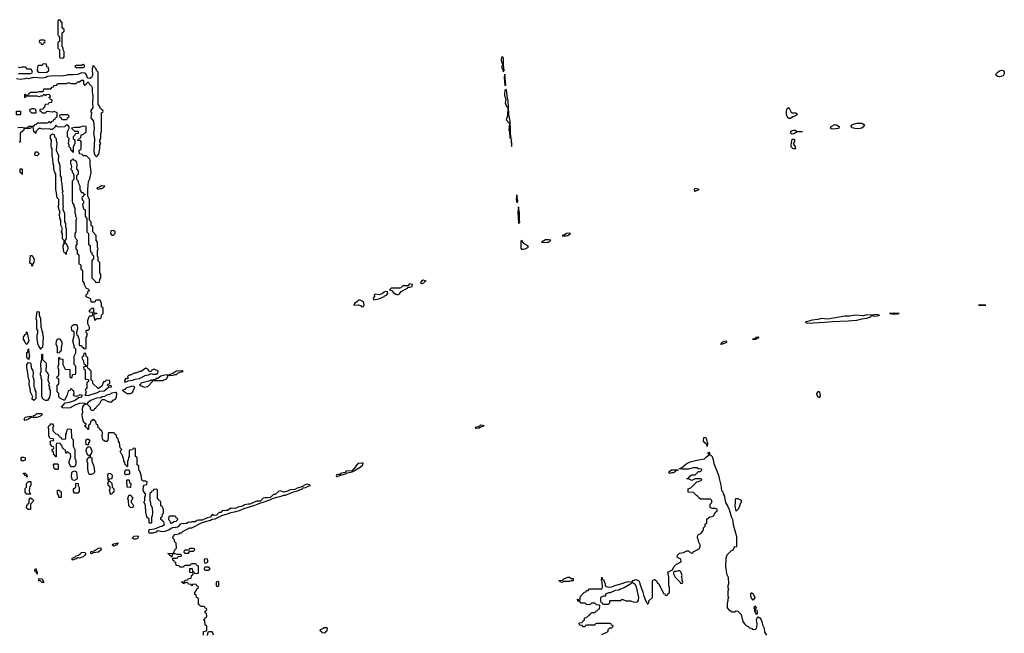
# Model space of a CAD drawing. Header units: inches. Extents: x 2601682 to 2755810, y 449311 to 584050.
# Tile 269 of 505: x 2648045 to 2659625, y 526470 to 533686. Entities that reach past the tile are written whole.
import ezdxf

# ---------------------------------------------------------------- set-up
doc = ezdxf.new("R2010")
doc.units = ezdxf.units.IN
doc.header["$MEASUREMENT"] = 0
for name, color, linetype in [('C6542', 7, 'Continuous'), ('C6543', 7, 'Continuous'), ('C6552', 7, 'Continuous'), ('C6553', 7, 'Continuous')]:
    doc.layers.add(name, color=color, linetype=linetype)

msp = doc.modelspace()

# ---------------------------------------------------------------- linework, layer by layer
at = {"layer": 'C6542', "color": 2, "elevation": 14}
for points in [[(2648133, 530000), (2648151, 529910), (2648130, 529866), (2648110, 529886), (2648102, 529910), (2648089, 529930), (2648089, 529951), (2648110, 529982), (2648126, 529990), (2648126, 530000)], [(2648314, 530000), (2648321, 529950), (2648312, 529830), (2648298, 529822), (2648290, 529806), (2648287, 529827), (2648270, 529846), (2648263, 529863), (2648249, 529930), (2648249, 529970), (2648256, 529996), (2648257, 530000)], [(2650000, 527760), (2649970, 527756), (2649950, 527761), (2649930, 527749), (2649910, 527724), (2649870, 527710), (2649850, 527713), (2649833, 527707), (2649796, 527684), (2649752, 527668), (2649724, 527664), (2649670, 527675), (2649650, 527661), (2649610, 527649), (2649569, 527649), (2649562, 527662), (2649569, 527691), (2649630, 527698), (2649655, 527705), (2649695, 527725), (2649718, 527730), (2649746, 527750), (2649742, 527782), (2649727, 527787), (2649722, 527802), (2649706, 527810), (2649706, 527830), (2649722, 527838), (2649726, 527870), (2649738, 527882), (2649738, 527930), (2649722, 527962), (2649706, 527970), (2649706, 528010), (2649702, 528022), (2649687, 528027), (2649682, 528042), (2649666, 528050), (2649666, 528150), (2649662, 528162), (2649650, 528166), (2649618, 528162), (2649613, 528147), (2649598, 528142), (2649593, 528127), (2649578, 528122), (2649574, 528110), (2649574, 528030), (2649582, 528010), (2649582, 527982), (2649593, 527973), (2649604, 527944), (2649605, 527890), (2649602, 527850), (2649594, 527830), (2649594, 527770), (2649590, 527766), (2649570, 527766), (2649566, 527770), (2649566, 527810), (2649562, 527822), (2649547, 527827), (2649540, 527840), (2649527, 527893), (2649526, 527970), (2649516, 527996), (2649506, 528010), (2649518, 528030), (2649518, 528070), (2649526, 528090), (2649526, 528110), (2649508, 528128), (2649498, 528150), (2649500, 528200), (2649510, 528214), (2649542, 528218), (2649546, 528250), (2649530, 528258), (2649500, 528260), (2649487, 528267), (2649480, 528280), (2649475, 528330), (2649456, 528376), (2649446, 528390), (2649446, 528430), (2649442, 528442), (2649426, 528450), (2649426, 528530), (2649422, 528542), (2649406, 528550), (2649406, 528630), (2649402, 528642), (2649390, 528646), (2649378, 528642), (2649370, 528626), (2649338, 528622), (2649334, 528610), (2649334, 528550), (2649324, 528536), (2649322, 528510), (2649314, 528490), (2649314, 528430), (2649310, 528426), (2649302, 528442), (2649286, 528450), (2649282, 528482), (2649268, 528488), (2649268, 528510), (2649258, 528550), (2649228, 528610), (2649246, 528630), (2649226, 528650), (2649218, 528710), (2649206, 528730), (2649202, 528762), (2649186, 528770), (2649182, 528802), (2649167, 528807), (2649162, 528822), (2649150, 528826), (2649090, 528826), (2649085, 528815), (2649085, 528770), (2649080, 528740), (2649070, 528726), (2649050, 528726), (2649024, 528744), (2649015, 528790), (2649018, 528830), (2649010, 528846), (2648987, 528867), (2648982, 528882), (2648967, 528887), (2648962, 528922), (2648947, 528927), (2648942, 528962), (2648927, 528967), (2648922, 528982), (2648910, 528986), (2648898, 528982), (2648893, 528967), (2648878, 528962), (2648874, 528930), (2648858, 528922), (2648854, 528910), (2648853, 528867), (2648847, 528867), (2648842, 528882), (2648826, 528890), (2648822, 528902), (2648808, 528908), (2648810, 528914), (2648822, 528918), (2648826, 528930), (2648798, 528950), (2648783, 529003), (2648778, 529050), (2648788, 529070), (2648784, 529104), (2648786, 529134), (2648803, 529157), (2648826, 529170), (2648797, 529177), (2648748, 529172), (2648703, 529157), (2648637, 529123), (2648610, 529116), (2648550, 529122), (2648538, 529130), (2648581, 529179), (2648630, 529188), (2648690, 529207), (2648737, 529243), (2648775, 529250), (2648778, 529270), (2648750, 529275), (2648736, 529264), (2648710, 529255), (2648690, 529258), (2648678, 529270), (2648686, 529290), (2648682, 529322), (2648667, 529327), (2648662, 529342), (2648650, 529346), (2648638, 529342), (2648633, 529327), (2648618, 529322), (2648610, 529306), (2648605, 529275), (2648570, 529209), (2648526, 529230), (2648506, 529250), (2648506, 529290), (2648486, 529310), (2648486, 529390), (2648502, 529398), (2648506, 529410), (2648506, 529450), (2648502, 529462), (2648486, 529470), (2648486, 529490), (2648502, 529498), (2648506, 529510), (2648506, 529570), (2648498, 529590), (2648498, 529610), (2648506, 529630), (2648507, 529713), (2648513, 529713), (2648518, 529698), (2648553, 529693), (2648554, 529630), (2648578, 529578), (2648633, 529573), (2648634, 529490), (2648638, 529478), (2648650, 529474), (2648662, 529478), (2648667, 529513), (2648702, 529518), (2648706, 529530), (2648706, 529610), (2648686, 529630), (2648686, 529730), (2648706, 529770), (2648706, 529810), (2648686, 529830), (2648686, 529850), (2648668, 529910), (2648686, 529970), (2648686, 530000)], [(2648714, 530000), (2648714, 529990), (2648718, 529978), (2648734, 529970), (2648734, 529950), (2648742, 529942), (2648746, 529910), (2648744, 529864), (2648750, 529854), (2648773, 529853), (2648778, 529838), (2648793, 529833), (2648798, 529818), (2648810, 529814), (2648822, 529818), (2648826, 529830), (2648826, 529950), (2648838, 529970), (2648838, 529998), (2648836, 530000)], [(2650000, 527266), (2649990, 527266), (2649978, 527262), (2649970, 527246), (2649930, 527246), (2649922, 527262), (2649887, 527267), (2649882, 527302), (2649867, 527307), (2649862, 527322), (2649846, 527330), (2649846, 527354), (2649890, 527354), (2649902, 527358), (2649907, 527373), (2649942, 527378), (2649946, 527390), (2649938, 527398), (2649896, 527396), (2649870, 527406), (2649850, 527406), (2649838, 527402), (2649834, 527366), (2649830, 527366), (2649822, 527382), (2649807, 527387), (2649802, 527402), (2649788, 527410), (2649850, 527414), (2649858, 527422), (2649869, 527451), (2649888, 527470), (2649886, 527530), (2649866, 527550), (2649866, 527570), (2649846, 527590), (2649848, 527610), (2649870, 527632), (2649922, 527638), (2649930, 527652), (2649947, 527653), (2649966, 527670), (2650000, 527687)], [(2650000, 527446), (2649990, 527446), (2649978, 527442), (2649974, 527430), (2649978, 527418), (2649990, 527414), (2650000, 527414)], [(2650000, 527065), (2649978, 527062), (2649970, 527046), (2649962, 527062), (2649946, 527070), (2649950, 527074), (2649982, 527078), (2649990, 527094), (2650000, 527095)]]:
    msp.add_lwpolyline(points, dxfattribs=at)
for points in [[(2648510, 529766), (2648488, 529768), (2648488, 529830), (2648475, 529870), (2648476, 529904), (2648490, 529934), (2648513, 529933), (2648534, 529910), (2648542, 529890), (2648542, 529870), (2648532, 529830), (2648534, 529790), (2648518, 529782)], [(2648150, 529686), (2648142, 529702), (2648129, 529710), (2648129, 529771), (2648142, 529778), (2648146, 529810), (2648150, 529814), (2648152, 529770), (2648162, 529730)], [(2648350, 529206), (2648322, 529222), (2648306, 529250), (2648306, 529450), (2648298, 529470), (2648298, 529490), (2648288, 529510), (2648288, 529530), (2648298, 529550), (2648295, 529645), (2648306, 529690), (2648306, 529750), (2648310, 529754), (2648314, 529750), (2648314, 529690), (2648351, 529651), (2648355, 529635), (2648353, 529553), (2648364, 529544), (2648382, 529510), (2648374, 529450), (2648384, 529424), (2648394, 529410), (2648385, 529390), (2648394, 529370), (2648392, 529350), (2648402, 529330), (2648402, 529290), (2648394, 529246), (2648370, 529206)], [(2648810, 529766), (2648798, 529762), (2648794, 529730), (2648778, 529722), (2648774, 529710), (2648794, 529670), (2648798, 529638), (2648813, 529633), (2648818, 529618), (2648830, 529614), (2648842, 529618), (2648846, 529630), (2648846, 529710), (2648826, 529730), (2648822, 529762)], [(2648210, 529206), (2648189, 529229), (2648198, 529250), (2648170, 529306), (2648169, 529350), (2648155, 529390), (2648155, 529410), (2648162, 529430), (2648149, 529470), (2648138, 529558), (2648129, 529590), (2648129, 529630), (2648150, 529654), (2648172, 529652), (2648185, 529585), (2648199, 529559), (2648205, 529530), (2648201, 529490), (2648212, 529450), (2648213, 529373), (2648222, 529350), (2648222, 529330), (2648234, 529310), (2648234, 529230)], [(2648810, 529606), (2648798, 529602), (2648794, 529590), (2648798, 529578), (2648814, 529570), (2648814, 529470), (2648818, 529458), (2648850, 529454), (2648854, 529450), (2648854, 529430), (2648838, 529422), (2648834, 529410), (2648834, 529350), (2648818, 529342), (2648814, 529330), (2648822, 529322), (2648825, 529310), (2648819, 529281), (2648812, 529270), (2648850, 529265), (2648958, 529302), (2648984, 529316), (2649038, 529322), (2649090, 529365), (2649126, 529370), (2649122, 529382), (2649110, 529386), (2649090, 529378), (2649078, 529390), (2649082, 529398), (2649098, 529402), (2649106, 529410), (2649106, 529430), (2649102, 529442), (2649070, 529446), (2649058, 529442), (2649050, 529426), (2649030, 529426), (2649010, 529378), (2648971, 529349), (2648966, 529350), (2648907, 529407), (2648906, 529430), (2648886, 529450), (2648886, 529550), (2648882, 529562), (2648867, 529567), (2648862, 529582), (2648847, 529587), (2648842, 529602)], [(2649530, 529588), (2649474, 529550), (2649452, 529548), (2649410, 529528), (2649390, 529528), (2649350, 529506), (2649330, 529506), (2649314, 529490), (2649322, 529470), (2649310, 529462), (2649290, 529466), (2649284, 529456), (2649285, 529450), (2649272, 529430), (2649290, 529424), (2649322, 529438), (2649370, 529445), (2649401, 529459), (2649454, 529466), (2649520, 529500), (2649558, 529510), (2649590, 529525), (2649610, 529516), (2649650, 529518), (2649668, 529530), (2649675, 529555), (2649638, 529570), (2649630, 529578), (2649597, 529563), (2649590, 529548), (2649569, 529549), (2649550, 529578)], [(2649590, 529448), (2649580, 529440), (2649485, 529415), (2649471, 529410), (2649466, 529394), (2649454, 529390), (2649510, 529365), (2649550, 529372), (2649608, 529430), (2649606, 529446)], [(2649768, 529508), (2649706, 529494), (2649670, 529466), (2649650, 529466), (2649644, 529456), (2649614, 529450), (2649622, 529442), (2649730, 529442), (2649770, 529462), (2649788, 529490), (2649786, 529506)], [(2649955, 529555), (2649890, 529553), (2649840, 529520), (2649794, 529510), (2649802, 529502), (2649850, 529505), (2649868, 529512), (2649890, 529512), (2649908, 529532), (2649930, 529542), (2649966, 529550)], [(2649370, 529376), (2649304, 529356), (2649291, 529350), (2649282, 529338), (2649254, 529330), (2649272, 529312), (2649310, 529292), (2649350, 529292), (2649370, 529302), (2649398, 529370), (2649393, 529373)], [(2649170, 529303), (2649130, 529294), (2649100, 529280), (2649068, 529272), (2649044, 529256), (2649014, 529250), (2649000, 529240), (2648950, 529235), (2648888, 529212), (2648852, 529190), (2648834, 529170), (2648874, 529130), (2648874, 529110), (2648890, 529094), (2648910, 529094), (2648922, 529098), (2648928, 529112), (2648942, 529118), (2648946, 529130), (2648988, 529172), (2649006, 529210), (2649020, 529220), (2649040, 529220), (2649064, 529204), (2649093, 529193), (2649110, 529192), (2649130, 529194), (2649146, 529210), (2649170, 529222), (2649182, 529250), (2649189, 529290), (2649180, 529300)], [(2648110, 528974), (2648097, 528990), (2648111, 529011), (2648170, 529022), (2648190, 529012), (2648206, 529014), (2648208, 529030), (2648230, 529038), (2648247, 529053), (2648294, 529054), (2648311, 529050), (2648301, 529030), (2648290, 529024), (2648250, 529009), (2648174, 529006), (2648150, 528987)], [(2648550, 528754), (2648582, 528758), (2648586, 528770), (2648586, 528810), (2648596, 528824), (2648598, 528850), (2648610, 528874), (2648652, 528872), (2648654, 528770), (2648674, 528750), (2648674, 528670), (2648692, 528632), (2648694, 528530), (2648704, 528504), (2648704, 528456), (2648690, 528426), (2648648, 528428), (2648626, 528470), (2648626, 528490), (2648646, 528550), (2648642, 528582), (2648627, 528587), (2648610, 528606), (2648598, 528602), (2648593, 528587), (2648587, 528587), (2648582, 528622), (2648567, 528627), (2648562, 528642), (2648547, 528647), (2648542, 528682), (2648527, 528687), (2648522, 528702), (2648510, 528706), (2648478, 528702), (2648474, 528690), (2648473, 528547), (2648467, 528547), (2648462, 528562), (2648447, 528567), (2648442, 528602), (2648426, 528610), (2648426, 528630), (2648442, 528638), (2648446, 528650), (2648442, 528662), (2648427, 528667), (2648406, 528690), (2648407, 528733), (2648442, 528738), (2648446, 528750), (2648436, 528756), (2648402, 528762), (2648386, 528790), (2648386, 528870), (2648378, 528890), (2648390, 528914), (2648402, 528918), (2648408, 528932), (2648430, 528934), (2648440, 528920), (2648442, 528910), (2648434, 528890), (2648434, 528850), (2648470, 528814), (2648493, 528813), (2648498, 528798), (2648513, 528793), (2648518, 528778), (2648533, 528773), (2648538, 528758)], [(2648850, 528686), (2648828, 528688), (2648822, 528730), (2648830, 528754), (2648853, 528753), (2648871, 528731), (2648854, 528710), (2648854, 528690)], [(2648870, 528338), (2648862, 528342), (2648856, 528356), (2648848, 528410), (2648846, 528470), (2648838, 528490), (2648838, 528510), (2648846, 528530), (2648862, 528538), (2648866, 528550), (2648862, 528562), (2648850, 528566), (2648840, 528580), (2648828, 528610), (2648828, 528632), (2648842, 528658), (2648850, 528662), (2648870, 528662), (2648877, 528657), (2648895, 528615), (2648891, 528589), (2648874, 528570), (2648874, 528550), (2648878, 528538), (2648892, 528532), (2648893, 528493), (2648917, 528437), (2648925, 528370), (2648922, 528358), (2648910, 528346), (2648890, 528338)], [(2648070, 528498), (2648064, 528510), (2648064, 528530), (2648070, 528542), (2648090, 528542), (2648110, 528534), (2648110, 528508), (2648090, 528498)], [(2648470, 528398), (2648449, 528409), (2648442, 528450), (2648450, 528462), (2648490, 528462), (2648496, 528456), (2648498, 528410), (2648490, 528398)], [(2648130, 528306), (2648122, 528322), (2648107, 528327), (2648102, 528342), (2648090, 528346), (2648090, 528354), (2648112, 528352), (2648118, 528338), (2648130, 528334), (2648134, 528310)], [(2648690, 528266), (2648666, 528270), (2648655, 528310), (2648660, 528360), (2648670, 528374), (2648690, 528382), (2648714, 528370), (2648722, 528290), (2648718, 528282)], [(2649110, 528106), (2649109, 528109), (2649109, 528130), (2649102, 528150), (2649108, 528170), (2649107, 528187), (2649102, 528202), (2649090, 528206), (2649082, 528230), (2649088, 528250), (2649082, 528330), (2649090, 528354), (2649114, 528350), (2649131, 528330), (2649130, 528286), (2649098, 528282), (2649094, 528270), (2649098, 528258), (2649113, 528253), (2649130, 528234), (2649132, 528190), (2649152, 528170), (2649152, 528130), (2649138, 528122), (2649130, 528106)], [(2649290, 528328), (2649282, 528350), (2649282, 528370), (2649290, 528394), (2649330, 528394), (2649338, 528370), (2649336, 528344), (2649330, 528338), (2649304, 528336)], [(2648130, 528106), (2648109, 528130), (2648109, 528171), (2648126, 528190), (2648126, 528230), (2648150, 528254), (2648170, 528254), (2648174, 528250), (2648174, 528210), (2648164, 528196), (2648158, 528150), (2648162, 528122), (2648174, 528110), (2648170, 528108)], [(2648690, 528118), (2648676, 528136), (2648678, 528170), (2648706, 528190), (2648706, 528230), (2648710, 528234), (2648733, 528233), (2648734, 528210), (2648744, 528184), (2648744, 528136), (2648730, 528118)], [(2649350, 528186), (2649308, 528188), (2649306, 528270), (2649310, 528274), (2649330, 528274), (2649334, 528270), (2649338, 528238), (2649352, 528232)], [(2648150, 527926), (2648130, 527938), (2648124, 527950), (2648130, 527974), (2648156, 528004), (2648155, 528045), (2648170, 528062), (2648193, 528053), (2648211, 528031), (2648172, 527990), (2648170, 527926)], [(2648510, 528066), (2648506, 528070), (2648506, 528090), (2648489, 528109), (2648490, 528152), (2648512, 528152), (2648518, 528138), (2648532, 528132), (2648534, 528070), (2648530, 528066)], [(2649370, 527946), (2649348, 527948), (2649328, 527968), (2649326, 528030), (2649318, 528050), (2649330, 528094), (2649353, 528093), (2649358, 528078), (2649372, 528072), (2649372, 528048), (2649354, 528030), (2649354, 528010), (2649373, 527993), (2649382, 527970)], [(2649870, 527846), (2649810, 527846), (2649798, 527842), (2649794, 527810), (2649812, 527792), (2649814, 527770), (2649830, 527767), (2649857, 527783), (2649886, 527790), (2649906, 527810), (2649902, 527822), (2649887, 527827), (2649882, 527842)], [(2649390, 527576), (2649369, 527590), (2649390, 527611), (2649430, 527616), (2649442, 527610), (2649430, 527586), (2649410, 527576)], [(2648890, 527406), (2648882, 527410), (2648882, 527430), (2648887, 527433), (2648921, 527439), (2648943, 527457), (2648970, 527471), (2648990, 527476), (2648998, 527470), (2649002, 527450), (2648970, 527425), (2648910, 527418)], [(2649150, 527494), (2649134, 527510), (2649150, 527521), (2649175, 527525), (2649190, 527535), (2649202, 527530), (2649195, 527525), (2649190, 527510)], [(2648750, 527353), (2648724, 527356), (2648710, 527345), (2648670, 527329), (2648659, 527350), (2648665, 527355), (2648694, 527366), (2648710, 527381), (2648738, 527390), (2648757, 527403), (2648770, 527422), (2648790, 527426), (2648810, 527421), (2648821, 527410), (2648811, 527390), (2648790, 527370)], [(2648250, 527166), (2648246, 527186), (2648229, 527190), (2648224, 527210), (2648230, 527234), (2648240, 527220), (2648242, 527202), (2648250, 527194)], [(2648310, 527066), (2648290, 527086), (2648270, 527086), (2648270, 527114), (2648310, 527112), (2648330, 527068)]]:
    msp.add_lwpolyline(points, close=True, dxfattribs=at)
at = {"layer": 'C6543', "color": 2, "elevation": 14}
for points in [[(2648510, 533686), (2648498, 533682), (2648494, 533670), (2648494, 533510), (2648498, 533498), (2648514, 533490), (2648514, 533430), (2648498, 533422), (2648494, 533410), (2648494, 533350), (2648514, 533330), (2648514, 533250), (2648518, 533238), (2648550, 533234), (2648562, 533238), (2648566, 533250), (2648566, 533310), (2648558, 533330), (2648556, 533356), (2648546, 533370), (2648546, 533530), (2648566, 533550), (2648566, 533570), (2648546, 533590), (2648546, 533650), (2648527, 533667), (2648522, 533682)], [(2648330, 533446), (2648290, 533446), (2648278, 533442), (2648274, 533430), (2648278, 533418), (2648293, 533413), (2648298, 533398), (2648310, 533394), (2648322, 533398), (2648327, 533413), (2648342, 533418), (2648346, 533430), (2648342, 533442)], [(2648330, 533166), (2648318, 533162), (2648310, 533146), (2648270, 533146), (2648258, 533142), (2648253, 533127), (2648252, 533090), (2648262, 533070), (2648350, 533066), (2648366, 533070), (2648386, 533090), (2648382, 533122), (2648366, 533130), (2648362, 533162)], [(2648790, 533158), (2648770, 533146), (2648710, 533146), (2648698, 533142), (2648694, 533130), (2648710, 533122), (2648790, 533122), (2648806, 533130), (2648806, 533150)], [(2648050, 532568), (2648009, 532569), (2648006, 532610), (2648054, 532610), (2648054, 532570)], [(2648230, 532588), (2648188, 532588), (2648168, 532608), (2648166, 532630), (2648190, 532642), (2648210, 532642), (2648232, 532632), (2648234, 532590)], [(2648610, 532566), (2648530, 532566), (2648518, 532562), (2648514, 532550), (2648518, 532538), (2648533, 532533), (2648538, 532518), (2648550, 532514), (2648590, 532514), (2648602, 532518), (2648607, 532533), (2648622, 532538), (2648626, 532550)], [(2648590, 530926), (2648582, 530942), (2648568, 530948), (2648560, 530980), (2648558, 531030), (2648566, 531050), (2648566, 531090), (2648548, 531110), (2648548, 531170), (2648538, 531190), (2648548, 531230), (2648528, 531270), (2648528, 531330), (2648518, 531350), (2648518, 531370), (2648508, 531390), (2648518, 531410), (2648518, 531438), (2648508, 531448), (2648507, 531467), (2648498, 531490), (2648506, 531510), (2648506, 531570), (2648486, 531590), (2648475, 531675), (2648468, 531690), (2648468, 531870), (2648458, 531890), (2648448, 531930), (2648447, 531967), (2648438, 531990), (2648436, 532044), (2648426, 532090), (2648427, 532167), (2648420, 532180), (2648415, 532210), (2648418, 532270), (2648406, 532290), (2648408, 532330), (2648430, 532342), (2648450, 532334), (2648454, 532310), (2648472, 532290), (2648472, 532270), (2648482, 532230), (2648472, 532150), (2648501, 532090), (2648498, 532030), (2648518, 531970), (2648522, 531850), (2648532, 531830), (2648532, 531790), (2648540, 531760), (2648545, 531690), (2648552, 531670), (2648545, 531645), (2648552, 531632), (2648554, 531610), (2648552, 531510), (2648558, 531490), (2648552, 531470), (2648553, 531453), (2648572, 531410), (2648572, 531310), (2648582, 531290), (2648582, 531250), (2648591, 531230), (2648592, 531110), (2648574, 531090), (2648574, 531070), (2648578, 531058), (2648590, 531054), (2648611, 531010), (2648611, 530989), (2648592, 530950)], [(2648250, 532086), (2648228, 532090), (2648222, 532110), (2648230, 532134), (2648250, 532132), (2648270, 532114), (2648270, 532106)], [(2648070, 531866), (2648062, 531882), (2648049, 531890), (2648050, 531934), (2648070, 531934), (2648074, 531930), (2648074, 531870)], [(2649007, 531733), (2648985, 531715), (2648954, 531710), (2648958, 531698), (2648970, 531694), (2648990, 531702), (2649010, 531702), (2649026, 531710), (2649046, 531730)], [(2649150, 531206), (2649118, 531202), (2649114, 531170), (2649130, 531154), (2649150, 531154), (2649166, 531170), (2649166, 531190)], [(2648190, 530786), (2648186, 530790), (2648186, 530810), (2648170, 530818), (2648165, 530830), (2648170, 530914), (2648190, 530914), (2648215, 530870), (2648211, 530829), (2648194, 530810), (2648194, 530790)]]:
    msp.add_lwpolyline(points, close=True, dxfattribs=at)
for points in [[(2648023, 532417), (2648070, 532422), (2648090, 532414), (2648130, 532414), (2648142, 532418), (2648150, 532434), (2648210, 532434), (2648227, 532453), (2648242, 532458), (2648250, 532474), (2648370, 532474), (2648382, 532478), (2648390, 532494), (2648398, 532478), (2648410, 532474), (2648427, 532493), (2648442, 532498), (2648447, 532513), (2648462, 532518), (2648467, 532533), (2648482, 532538), (2648486, 532550), (2648486, 532590), (2648450, 532606), (2648430, 532598), (2648370, 532606), (2648358, 532602), (2648350, 532586), (2648310, 532586), (2648302, 532602), (2648286, 532610), (2648287, 532633), (2648322, 532638), (2648327, 532653), (2648342, 532658), (2648347, 532693), (2648382, 532698), (2648390, 532714), (2648422, 532718), (2648426, 532730), (2648422, 532742), (2648407, 532747), (2648402, 532762), (2648386, 532770), (2648402, 532778), (2648406, 532790), (2648390, 532806), (2648358, 532802), (2648350, 532786), (2648342, 532802), (2648330, 532806), (2648310, 532786), (2648290, 532786), (2648270, 532778), (2648250, 532786), (2648130, 532786), (2648118, 532782), (2648110, 532766), (2648106, 532770), (2648106, 532810), (2648112, 532812), (2648118, 532798), (2648130, 532794), (2648142, 532798), (2648147, 532813), (2648162, 532818), (2648168, 532832), (2648250, 532834), (2648270, 532842), (2648318, 532842), (2648326, 532850), (2648327, 532873), (2648410, 532874), (2648427, 532893), (2648442, 532898), (2648447, 532913), (2648482, 532918), (2648490, 532934), (2648590, 532934), (2648610, 532942), (2648630, 532942), (2648650, 532934), (2648710, 532934), (2648730, 532954), (2648750, 532954), (2648770, 532974), (2648790, 532974), (2648794, 532970), (2648794, 532930), (2648810, 532914), (2648850, 532954), (2648862, 532930), (2648890, 532905), (2648899, 532890), (2648898, 532830), (2648906, 532790), (2648901, 532710), (2648906, 532654), (2648878, 532610), (2648891, 532590), (2648884, 532564), (2648882, 532530), (2648911, 532491), (2648920, 532410), (2648917, 532370), (2648911, 532350), (2648924, 532284), (2648917, 532137), (2648930, 532094), (2648950, 532074), (2648976, 532104), (2648988, 532170), (2648988, 532210), (2648998, 532230), (2648988, 532248), (2648988, 532270), (2648998, 532290), (2648998, 532350), (2649006, 532370), (2649006, 532590), (2649022, 532598), (2649026, 532610), (2649022, 532622), (2649007, 532627), (2649002, 532642), (2648990, 532646), (2648987, 532667), (2648969, 532690), (2648966, 533070), (2648948, 533088), (2648946, 533110), (2648910, 533146), (2648898, 533110), (2648903, 533030), (2648890, 533008), (2648870, 532995), (2648850, 532998), (2648844, 533004), (2648830, 533038), (2648816, 533056), (2648770, 533062), (2648730, 533041), (2648670, 533036), (2648610, 533038), (2648591, 533029), (2648530, 533021), (2648450, 533025), (2648370, 533018), (2648354, 533006), (2648310, 532998), (2648215, 533005), (2648190, 533002), (2648150, 532989), (2648130, 532998), (2648111, 532989), (2648050, 532984), (2648009, 532989)], [(2648030, 533054), (2648170, 533054), (2648190, 533062), (2648195, 533070), (2648182, 533102), (2648170, 533106), (2648130, 533106), (2648122, 533122), (2648110, 533126), (2648070, 533126), (2648050, 533118), (2648030, 533126)], [(2648836, 530000), (2648828, 530008), (2648826, 530030), (2648830, 530034), (2648850, 530034), (2648866, 530050), (2648866, 530070), (2648846, 530110), (2648848, 530150), (2648863, 530197), (2648870, 530202), (2648896, 530204), (2648906, 530210), (2648902, 530242), (2648870, 530246), (2648866, 530250), (2648866, 530270), (2648882, 530278), (2648890, 530294), (2648910, 530294), (2648914, 530290), (2648914, 530250), (2648918, 530238), (2648953, 530233), (2648950, 530226), (2648918, 530222), (2648914, 530210), (2648930, 530154), (2648942, 530158), (2648950, 530174), (2648990, 530174), (2649002, 530178), (2649006, 530210), (2649026, 530230), (2649026, 530290), (2649022, 530302), (2649006, 530310), (2649006, 530350), (2648990, 530386), (2648950, 530386), (2648938, 530382), (2648930, 530366), (2648890, 530366), (2648886, 530370), (2648882, 530402), (2648828, 530428), (2648828, 530452), (2648846, 530470), (2648846, 530490), (2648862, 530498), (2648866, 530510), (2648826, 530530), (2648808, 530568), (2648807, 530587), (2648786, 530610), (2648786, 530730), (2648782, 530742), (2648766, 530750), (2648766, 530790), (2648762, 530802), (2648746, 530810), (2648746, 530910), (2648742, 530922), (2648726, 530930), (2648726, 530970), (2648708, 530990), (2648708, 531032), (2648726, 531050), (2648718, 531070), (2648726, 531090), (2648710, 531106), (2648698, 531130), (2648698, 531170), (2648708, 531190), (2648708, 531330), (2648718, 531350), (2648706, 531370), (2648706, 531390), (2648698, 531410), (2648698, 531470), (2648686, 531490), (2648686, 531510), (2648668, 531528), (2648666, 531550), (2648666, 531790), (2648686, 531810), (2648686, 531850), (2648676, 531876), (2648666, 531890), (2648666, 531910), (2648646, 531930), (2648658, 531950), (2648655, 531975), (2648646, 531990), (2648646, 532030), (2648662, 532038), (2648670, 532054), (2648678, 532038), (2648693, 532033), (2648714, 532010), (2648718, 531970), (2648712, 531950), (2648713, 531933), (2648732, 531910), (2648732, 531868), (2648714, 531850), (2648714, 531810), (2648732, 531792), (2648732, 531770), (2648752, 531732), (2648752, 531690), (2648770, 531654), (2648793, 531653), (2648798, 531638), (2648814, 531630), (2648798, 531622), (2648793, 531607), (2648778, 531602), (2648774, 531590), (2648784, 531564), (2648794, 531550), (2648794, 531530), (2648785, 531515), (2648790, 531474), (2648798, 531458), (2648814, 531450), (2648814, 531370), (2648834, 531350), (2648834, 531190), (2648854, 531170), (2648854, 531050), (2648858, 531038), (2648874, 531030), (2648873, 530993), (2648878, 530958), (2648894, 530950), (2648894, 530930), (2648914, 530910), (2648914, 530870), (2648898, 530862), (2648894, 530850), (2648894, 530650), (2648934, 530610), (2648938, 530598), (2648950, 530594), (2648982, 530598), (2648986, 530630), (2648998, 530650), (2648998, 530690), (2648988, 530710), (2648986, 530830), (2648966, 530850), (2648966, 530890), (2648958, 530910), (2648958, 530970), (2648966, 530990), (2648958, 531010), (2648958, 531070), (2648946, 531090), (2648946, 531150), (2648906, 531190), (2648906, 531250), (2648887, 531267), (2648886, 531310), (2648866, 531330), (2648866, 531570), (2648856, 531596), (2648846, 531610), (2648846, 531690), (2648856, 531784), (2648870, 531814), (2648884, 531890), (2648873, 531990), (2648875, 532030), (2648870, 532046), (2648830, 532086), (2648790, 532086), (2648782, 532102), (2648747, 532107), (2648746, 532150), (2648762, 532158), (2648766, 532170), (2648766, 532250), (2648762, 532262), (2648730, 532266), (2648726, 532270), (2648742, 532278), (2648747, 532293), (2648762, 532298), (2648767, 532333), (2648790, 532334), (2648807, 532353), (2648822, 532358), (2648826, 532370), (2648826, 532430), (2648790, 532435), (2648750, 532418), (2648690, 532419), (2648654, 532410), (2648690, 532374), (2648730, 532374), (2648734, 532370), (2648733, 532347), (2648698, 532342), (2648693, 532327), (2648674, 532310), (2648674, 532290), (2648693, 532273), (2648694, 532250), (2648692, 532228), (2648674, 532190), (2648674, 532130), (2648670, 532126), (2648662, 532142), (2648646, 532150), (2648646, 532170), (2648626, 532190), (2648626, 532210), (2648618, 532230), (2648626, 532290), (2648606, 532310), (2648606, 532350), (2648608, 532372), (2648628, 532410), (2648627, 532427), (2648610, 532446), (2648590, 532446), (2648572, 532428), (2648530, 532422), (2648488, 532428), (2648470, 532446), (2648452, 532410), (2648425, 532395), (2648410, 532394), (2648390, 532402), (2648310, 532398), (2648290, 532406), (2648270, 532406), (2648234, 532370), (2648234, 532350), (2648230, 532346), (2648222, 532362), (2648210, 532366), (2648207, 532407), (2648202, 532422), (2648190, 532426), (2648178, 532422), (2648170, 532406), (2648110, 532406), (2648098, 532402), (2648093, 532387), (2648052, 532350), (2648052, 532250), (2648038, 532242)], [(2648257, 530000), (2648258, 530030), (2648248, 530050), (2648248, 530150), (2648238, 530170), (2648250, 530254), (2648272, 530252), (2648272, 530210), (2648291, 530171), (2648294, 530070), (2648302, 530050), (2648304, 530024), (2648312, 530010), (2648314, 530000)], [(2648686, 530000), (2648686, 530010), (2648658, 530030), (2648655, 530070), (2648660, 530080), (2648670, 530094), (2648680, 530100), (2648710, 530102), (2648716, 530096), (2648725, 530070), (2648725, 530050), (2648714, 530010), (2648714, 530000)], [(2648126, 530000), (2648126, 530010), (2648130, 530014), (2648133, 530000)]]:
    msp.add_lwpolyline(points, dxfattribs=at)
at = {"layer": 'C6552', "color": 2}
for points, elevation in [([(2656310, 529870), (2656286, 529870), (2656302, 529878), (2656302, 529890), (2656307, 529893), (2656330, 529906), (2656354, 529910), (2656358, 529890)], 10), ([(2656734, 529954), (2656702, 529950), (2656700, 529940), (2656686, 529934), (2656662, 529930), (2656690, 529928), (2656706, 529930), (2656702, 529938), (2656710, 529934), (2656718, 529942), (2656730, 529943), (2656742, 529950)], 14), ([(2657450, 529308), (2657430, 529308), (2657418, 529290), (2657421, 529270), (2657430, 529252), (2657450, 529242), (2657462, 529258), (2657464, 529270)], 14), ([(2653470, 528916), (2653451, 528910), (2653440, 528900), (2653402, 528890), (2653404, 528884), (2653410, 528882), (2653450, 528887), (2653463, 528897), (2653508, 528910)], 14), ([(2656130, 528668), (2656128, 528690), (2656105, 528705), (2656086, 528730), (2656090, 528772), (2656110, 528776), (2656123, 528750), (2656125, 528725), (2656133, 528710)], 10), ([(2652070, 528472), (2652030, 528465), (2652011, 528450), (2651979, 528410), (2651977, 528403), (2651958, 528390), (2651960, 528380), (2651890, 528375), (2651878, 528370), (2651877, 528363), (2651830, 528355), (2651818, 528350), (2651818, 528342), (2651810, 528338), (2651790, 528339), (2651770, 528332), (2651765, 528325), (2651770, 528314), (2651774, 528314), (2651810, 528327), (2651876, 528344), (2651902, 528358), (2651958, 528370), (2651960, 528380), (2651970, 528378), (2651990, 528387), (2652002, 528398), (2652050, 528423), (2652079, 528450), (2652086, 528470)], 14), ([(2655690, 528349), (2655678, 528370), (2655709, 528391), (2655794, 528394), (2655790, 528388), (2655758, 528382), (2655754, 528370), (2655730, 528358), (2655710, 528358)], 10), ([(2656470, 527906), (2656459, 527970), (2656464, 528010), (2656462, 528038), (2656466, 528054), (2656490, 528054), (2656530, 528034), (2656532, 528010), (2656521, 527999), (2656505, 527955), (2656490, 527926)], 10), ([(2650250, 527346), (2650218, 527342), (2650214, 527330), (2650218, 527298), (2650230, 527294), (2650250, 527302), (2650258, 527310), (2650258, 527330)], 14), ([(2650270, 527246), (2650230, 527246), (2650218, 527242), (2650214, 527230), (2650218, 527218), (2650230, 527214), (2650270, 527214), (2650286, 527230)], 14), ([(2654530, 527114), (2654554, 527114), (2654554, 527090), (2654550, 527086), (2654530, 527086), (2654510, 527078), (2654442, 527078), (2654430, 527069), (2654406, 527070), (2654402, 527082), (2654386, 527090), (2654430, 527094), (2654446, 527110), (2654492, 527132), (2654510, 527132)], 10), ([(2655810, 527206), (2655790, 527206), (2655770, 527198), (2655742, 527198), (2655734, 527190), (2655734, 527170), (2655752, 527130), (2655813, 527073), (2655818, 527058), (2655830, 527054), (2655842, 527058), (2655846, 527070), (2655838, 527090), (2655836, 527116), (2655828, 527130), (2655838, 527150), (2655828, 527168), (2655826, 527190)], 10), ([(2650378, 527078), (2650364, 527076), (2650354, 527070), (2650354, 527030), (2650370, 527022), (2650386, 527030), (2650386, 527070)], 14), ([(2655250, 527068), (2655232, 527050), (2655155, 527005), (2655112, 526990), (2655090, 526977), (2655048, 526972), (2654990, 526946), (2654970, 526946), (2654944, 526936), (2654934, 526930), (2654933, 526907), (2654910, 526906), (2654874, 526890), (2654874, 526850), (2654878, 526838), (2654893, 526833), (2654898, 526818), (2654910, 526814), (2654970, 526814), (2654986, 526830), (2654986, 526850), (2654990, 526854), (2655110, 526854), (2655130, 526872), (2655173, 526853), (2655230, 526852), (2655270, 526838), (2655310, 526842), (2655322, 526858), (2655325, 526890), (2655298, 527018), (2655284, 527044)], 10), ([(2656670, 526858), (2656650, 526882), (2656644, 526904), (2656644, 526930), (2656650, 526951), (2656670, 526936), (2656690, 526890)], 10), ([(2656704, 526744), (2656710, 526745), (2656719, 526730), (2656717, 526703), (2656710, 526688), (2656704, 526710), (2656689, 526730), (2656689, 526750), (2656683, 526770), (2656690, 526792), (2656705, 526770), (2656702, 526758), (2656694, 526750)], 10), ([(2651656, 526536), (2651624, 526536), (2651602, 526518), (2651574, 526510), (2651578, 526498), (2651593, 526493), (2651598, 526478), (2651630, 526474), (2651642, 526478), (2651647, 526493), (2651662, 526498), (2651666, 526530)], 14)]:
    msp.add_lwpolyline(points, close=True, dxfattribs=dict(at, elevation=elevation))
for points, elevation in [([(2654890, 526454), (2654966, 526490), (2654967, 526513), (2654987, 526533), (2655010, 526534), (2655026, 526550), (2655022, 526562), (2655007, 526567), (2655002, 526582), (2654990, 526586), (2654830, 526586), (2654818, 526582), (2654810, 526566), (2654710, 526566), (2654698, 526562), (2654690, 526546), (2654670, 526546), (2654662, 526562), (2654627, 526567), (2654626, 526590), (2654630, 526594), (2654662, 526598), (2654667, 526613), (2654686, 526630), (2654687, 526653), (2654710, 526654), (2654727, 526673), (2654742, 526678), (2654746, 526690), (2654762, 526698), (2654770, 526714), (2654810, 526714), (2654827, 526733), (2654842, 526738), (2654847, 526753), (2654862, 526758), (2654866, 526790), (2654862, 526802), (2654830, 526806), (2654810, 526826), (2654770, 526826), (2654750, 526806), (2654708, 526808), (2654702, 526822), (2654690, 526826), (2654650, 526826), (2654630, 526846), (2654608, 526848), (2654606, 526870), (2654613, 526873), (2654618, 526858), (2654630, 526854), (2654636, 526864), (2654638, 526890), (2654646, 526910), (2654687, 526953), (2654702, 526958), (2654710, 526974), (2654730, 526974), (2654748, 526992), (2654890, 526994), (2654898, 527010), (2654895, 527075), (2654889, 527090), (2654890, 527132), (2654894, 527110), (2654902, 527102), (2654910, 527102), (2654916, 527090), (2654931, 527050), (2654931, 527030), (2654956, 527016), (2654970, 527013), (2655010, 527016), (2655046, 527034), (2655141, 527059), (2655170, 527073), (2655210, 527081), (2655250, 527074), (2655258, 527090), (2655290, 527101), (2655316, 527096), (2655327, 527087), (2655333, 527073), (2655337, 527050), (2655375, 526955), (2655385, 526905), (2655407, 526847), (2655418, 526838), (2655430, 526814), (2655446, 526830), (2655446, 526850), (2655486, 526890), (2655488, 527088), (2655490, 527094), (2655500, 527100), (2655510, 527102), (2655531, 527091), (2655545, 527065), (2655562, 527050), (2655618, 526938), (2655633, 526933), (2655638, 526918), (2655650, 526914), (2655662, 526918), (2655667, 526933), (2655686, 526950), (2655687, 527007), (2655678, 527030), (2655678, 527130), (2655666, 527190), (2655722, 527218), (2655738, 527250), (2655770, 527285), (2655826, 527310), (2655822, 527342), (2655782, 527362), (2655778, 527370), (2655782, 527390), (2655806, 527414), (2655850, 527422), (2655890, 527438), (2655910, 527438), (2655930, 527422), (2655950, 527414), (2655962, 527418), (2655966, 527430), (2656035, 527465), (2656049, 527490), (2656049, 527510), (2656028, 527550), (2656027, 527567), (2656018, 527590), (2656018, 527610), (2656029, 527631), (2656055, 527645), (2656078, 527670), (2656086, 527690), (2656086, 527710), (2656106, 527730), (2656108, 527752), (2656126, 527770), (2656127, 527813), (2656160, 527840), (2656190, 527842), (2656206, 527850), (2656227, 527893), (2656246, 527910), (2656246, 527930), (2656224, 527936), (2656190, 527938), (2656166, 527950), (2656166, 527990), (2656186, 528010), (2656186, 528030), (2656170, 528046), (2656050, 528048), (2656027, 528067), (2656022, 528082), (2656010, 528086), (2655970, 528126), (2655906, 528130), (2655906, 528170), (2655938, 528182), (2656007, 528253), (2656030, 528254), (2656066, 528270), (2656062, 528282), (2656050, 528286), (2655990, 528286), (2655950, 528268), (2655910, 528286), (2655890, 528286), (2655886, 528290), (2655910, 528294), (2655930, 528322), (2655950, 528332), (2655990, 528334), (2656030, 528374), (2656050, 528374), (2656066, 528390), (2656062, 528402), (2656030, 528406), (2656010, 528415), (2655966, 528414), (2655910, 528401), (2655842, 528402), (2655834, 528406), (2655806, 528406), (2655806, 528410), (2655830, 528414), (2655880, 528460), (2655930, 528485), (2656010, 528507), (2656097, 528523), (2656120, 528540), (2656148, 528570), (2656142, 528590), (2656150, 528602), (2656158, 528590), (2656154, 528570), (2656170, 528567), (2656188, 528548), (2656202, 528510), (2656207, 528467), (2656265, 528330), (2656270, 528290), (2656290, 528214), (2656298, 528150), (2656313, 528133), (2656319, 528110), (2656330, 528090), (2656346, 528010), (2656370, 527971), (2656390, 527925), (2656417, 527830), (2656428, 527808), (2656435, 527750), (2656474, 527610), (2656474, 527490), (2656470, 527482), (2656450, 527486), (2656430, 527442), (2656410, 527435), (2656361, 527390), (2656351, 527350), (2656347, 527250), (2656355, 527210), (2656356, 527170), (2656376, 527130), (2656382, 527050), (2656374, 527030), (2656374, 527010), (2656382, 526990), (2656373, 526967), (2656372, 526950), (2656372, 526910), (2656382, 526890), (2656372, 526870), (2656372, 526850), (2656364, 526824), (2656365, 526770), (2656385, 526745), (2656424, 526724), (2656450, 526722), (2656470, 526734), (2656491, 526731), (2656531, 526690), (2656551, 526610), (2656570, 526582), (2656590, 526562), (2656614, 526550), (2656630, 526534), (2656652, 526532), (2656658, 526518), (2656670, 526514), (2656702, 526518), (2656716, 526544), (2656718, 526582), (2656712, 526630), (2656722, 526658), (2656730, 526665), (2656750, 526651), (2656767, 526630), (2656775, 526610), (2656781, 526570), (2656799, 526530), (2656804, 526484), (2656827, 526450)], 10), ([(2650000, 527687), (2650046, 527710), (2650070, 527712), (2650190, 527772), (2650290, 527802), (2650308, 527812), (2650342, 527818), (2650423, 527857), (2650502, 527878), (2650529, 527891), (2650570, 527898), (2650630, 527916), (2650683, 527937), (2650810, 527976), (2650870, 528001), (2650910, 528011), (2650997, 528043), (2651008, 528052), (2651069, 528071), (2651119, 528081), (2651150, 528095), (2651170, 528096), (2651266, 528134), (2651313, 528147), (2651368, 528170), (2651380, 528180), (2651410, 528186), (2651438, 528202), (2651466, 528210), (2651430, 528222), (2651410, 528221), (2651385, 528210), (2651379, 528201), (2651353, 528187), (2651310, 528178), (2651279, 528161), (2651230, 528156), (2651211, 528150), (2651200, 528140), (2651172, 528132), (2651150, 528129), (2651110, 528144), (2651090, 528139), (2651050, 528104), (2651030, 528101), (2650992, 528068), (2650957, 528063), (2650930, 528065), (2650910, 528059), (2650876, 528024), (2650830, 528024), (2650751, 527989), (2650730, 527989), (2650690, 527979), (2650670, 527964), (2650610, 527954), (2650581, 527939), (2650530, 527942), (2650490, 527915), (2650470, 527915), (2650450, 527909), (2650430, 527915), (2650411, 527889), (2650390, 527889), (2650359, 527861), (2650330, 527857), (2650310, 527869), (2650284, 527836), (2650248, 527828), (2650190, 527802), (2650150, 527802), (2650130, 527795), (2650110, 527779), (2650070, 527779), (2650050, 527774), (2650030, 527777), (2650010, 527761), (2650000, 527760)], 14), ([(2650000, 527414), (2650030, 527414), (2650046, 527434), (2650090, 527434), (2650106, 527450), (2650102, 527462), (2650090, 527466), (2650050, 527466), (2650038, 527462), (2650034, 527446), (2650000, 527446)], 14), ([(2650000, 527095), (2650022, 527098), (2650030, 527114), (2650062, 527118), (2650066, 527150), (2650082, 527158), (2650086, 527170), (2650082, 527182), (2650047, 527187), (2650047, 527233), (2650073, 527233), (2650078, 527198), (2650093, 527193), (2650098, 527178), (2650130, 527174), (2650142, 527178), (2650146, 527190), (2650146, 527250), (2650142, 527262), (2650127, 527267), (2650122, 527282), (2650110, 527286), (2650070, 527286), (2650058, 527282), (2650050, 527266), (2650000, 527266)], 14), ([(2650206, 526450), (2650207, 526493), (2650242, 526498), (2650246, 526510), (2650246, 526550), (2650242, 526562), (2650227, 526567), (2650222, 526622), (2650206, 526630), (2650222, 526638), (2650227, 526653), (2650242, 526658), (2650246, 526670), (2650242, 526702), (2650226, 526710), (2650226, 526730), (2650242, 526738), (2650246, 526750), (2650242, 526762), (2650227, 526767), (2650222, 526782), (2650210, 526786), (2650170, 526786), (2650162, 526802), (2650146, 526810), (2650146, 526870), (2650142, 526882), (2650126, 526890), (2650122, 526922), (2650106, 526926), (2650106, 526950), (2650116, 526964), (2650127, 526993), (2650146, 527010), (2650142, 527022), (2650127, 527027), (2650122, 527042), (2650110, 527046), (2650078, 527042), (2650070, 527026), (2650062, 527042), (2650030, 527046), (2650022, 527062), (2650010, 527066), (2650000, 527065)], 14), ([(2650326, 526450), (2650316, 526476), (2650307, 526487), (2650273, 526487), (2650258, 526482), (2650250, 526446)], 14)]:
    msp.add_lwpolyline(points, dxfattribs=dict(at, elevation=elevation))
at = {"layer": 'C6553', "color": 2}
for points, elevation in [([(2653730, 533246), (2653710, 533246), (2653706, 533210), (2653710, 533192), (2653720, 533180), (2653725, 533150), (2653712, 533130), (2653724, 533104), (2653730, 533072), (2653742, 533090), (2653734, 533154), (2653734, 533230)], 14), ([(2653750, 533046), (2653741, 533010), (2653750, 532912), (2653762, 532918)], 14), ([(2659570, 533016), (2659550, 533018), (2659529, 533030), (2659529, 533050), (2659547, 533070), (2659570, 533084), (2659590, 533092), (2659610, 533090), (2659625, 533070), (2659624, 533050), (2659610, 533027)], 10), ([(2653770, 532866), (2653750, 532858), (2653745, 532810), (2653745, 532790), (2653755, 532775), (2653761, 532750), (2653755, 532710), (2653770, 532666), (2653782, 532662), (2653786, 532650), (2653783, 532557), (2653765, 532510), (2653804, 532464), (2653798, 532390), (2653806, 532366), (2653810, 532294), (2653822, 532298), (2653826, 532310), (2653816, 532336), (2653819, 532390), (2653812, 532492), (2653799, 532570), (2653789, 532730), (2653777, 532790)], 14), ([(2657090, 532524), (2657082, 532530), (2657070, 532548), (2657065, 532570), (2657063, 532610), (2657066, 532630), (2657070, 532642), (2657090, 532652), (2657119, 532599), (2657131, 532591), (2657172, 532590), (2657191, 532570), (2657170, 532554), (2657137, 532543), (2657110, 532525)], 10), ([(2657610, 532399), (2657590, 532402), (2657582, 532410), (2657590, 532431), (2657630, 532454), (2657652, 532450), (2657681, 532430), (2657678, 532410), (2657670, 532405)], 10), ([(2657910, 532402), (2657865, 532405), (2657834, 532414), (2657818, 532430), (2657835, 532450), (2657858, 532462), (2657892, 532468), (2657950, 532468), (2657981, 532450), (2657974, 532430), (2657950, 532409)], 10), ([(2657130, 532339), (2657123, 532343), (2657115, 532350), (2657115, 532370), (2657130, 532381), (2657150, 532386), (2657170, 532385), (2657190, 532371), (2657251, 532370), (2657190, 532368), (2657150, 532344)], 10), ([(2653830, 532286), (2653825, 532275), (2653830, 532194), (2653834, 532210)], 14), ([(2657150, 532166), (2657138, 532170), (2657119, 532190), (2657118, 532210), (2657130, 532282), (2657150, 532282), (2657156, 532270), (2657156, 532250), (2657142, 532230), (2657165, 532190), (2657170, 532169)], 10), ([(2655990, 531701), (2655976, 531690), (2655982, 531670), (2655990, 531668), (2656038, 531690)], 14), ([(2653890, 531626), (2653885, 531570), (2653890, 531532), (2653902, 531550)], 14), ([(2653910, 531486), (2653903, 531417), (2653910, 531294), (2653922, 531298), (2653926, 531310), (2653922, 531322), (2653924, 531410)], 14), ([(2653950, 531088), (2653938, 531082), (2653939, 530999), (2653947, 530987), (2653970, 530988), (2653988, 530990), (2654029, 531010), (2654022, 531022), (2653974, 531054)], 14), ([(2654270, 531099), (2654230, 531098), (2654182, 531070), (2654225, 531065), (2654250, 531068), (2654268, 531070), (2654292, 531092)], 14), ([(2654510, 531176), (2654474, 531170), (2654450, 531153), (2654425, 531150), (2654430, 531142), (2654434, 531146), (2654470, 531144), (2654490, 531149), (2654522, 531170)], 14), ([(2652790, 530622), (2652772, 530610), (2652758, 530590), (2652770, 530585), (2652790, 530586), (2652799, 530590), (2652813, 530607), (2652826, 530610)], 14), ([(2652350, 530488), (2652330, 530482), (2652313, 530467), (2652271, 530449), (2652230, 530458), (2652214, 530450), (2652218, 530430), (2652201, 530410), (2652210, 530392), (2652270, 530405), (2652330, 530429), (2652341, 530439), (2652364, 530450), (2652375, 530470), (2652370, 530486)], 14), ([(2652630, 530578), (2652610, 530558), (2652550, 530555), (2652526, 530534), (2652514, 530530), (2652413, 530527), (2652394, 530510), (2652430, 530498), (2652439, 530479), (2652470, 530458), (2652490, 530451), (2652510, 530464), (2652530, 530491), (2652604, 530530), (2652610, 530542), (2652630, 530542), (2652659, 530550), (2652666, 530570)], 14), ([(2652050, 530389), (2652030, 530389), (2652010, 530369), (2651982, 530350), (2651974, 530330), (2652029, 530331), (2652061, 530321), (2652070, 530311), (2652090, 530312), (2652097, 530330), (2652089, 530369)], 14), ([(2659350, 530334), (2659321, 530330), (2659350, 530324), (2659390, 530328), (2659406, 530330)], 14), ([(2658010, 530214), (2657970, 530203), (2657870, 530210), (2657810, 530199), (2657750, 530198), (2657550, 530165), (2657470, 530173), (2657430, 530162), (2657367, 530153), (2657282, 530130), (2657310, 530119), (2657510, 530129), (2657603, 530137), (2657790, 530143), (2657830, 530150), (2657890, 530154), (2657948, 530168), (2658010, 530175), (2658055, 530190), (2658058, 530202), (2658066, 530210)], 14), ([(2658118, 530218), (2658072, 530210), (2658083, 530203), (2658110, 530201), (2658150, 530208), (2658158, 530210)], 14), ([(2658330, 530236), (2658274, 530230), (2658324, 530224), (2658370, 530226), (2658388, 530230)], 14)]:
    msp.add_lwpolyline(points, close=True, dxfattribs=dict(at, elevation=elevation))

doc.saveas('drawing.dxf')
